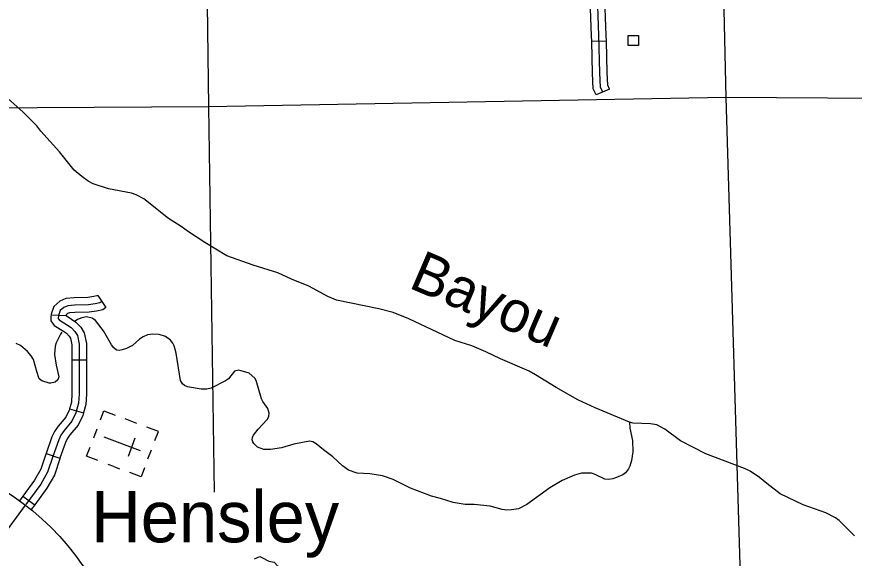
# Model space of a CAD drawing. Extents: x -19 to 366, y -4 to 359.
# Drawn here: x 159.865 to 161.496, y 175.117 to 176.172 of the extents above; entities that cross this region are included whole.
import ezdxf

# ---------------------------------------------------------------- set-up
doc = ezdxf.new("R2010")
doc.units = 0
for name, color, linetype in [('Level 24', 7, 'Continuous'), ('Level 32', 7, 'Continuous'), ('Level 35', 7, 'Continuous'), ('Level 5', 7, 'Continuous'), ('Level 56', 7, 'Continuous'), ('Level 57', 7, 'Continuous'), ('Level 60', 7, 'Continuous'), ('Level 63', 7, 'Continuous')]:
    doc.layers.add(name, color=color, linetype=linetype)

msp = doc.modelspace()

# ---------------------------------------------------------------- linework, layer by layer
at = {"layer": 'Level 32'}
for p, q in [((161.0135, 176.1249), (160.9851, 176.1242)), ((161.0195, 176.0312), (160.9934, 176.0198)), ((160.0227, 175.629), (160.0385, 175.6054)), ((159.9318, 175.5914), (159.9609, 175.5897)), ((159.9722, 175.5038), (160.0006, 175.5038)), ((159.9676, 175.4082), (159.995, 175.4006)), ((159.9222, 175.3213), (159.949, 175.312)), ((159.8769, 175.238), (159.8998, 175.2211))]:
    msp.add_line(p, q, dxfattribs=at)
for points in [[(161.0064, 176.0255), (161.0021, 176.0353), (161.0007, 176.063), (160.999, 176.1355), (160.9953, 176.2327), (160.9939, 176.3752), (160.9935, 176.4325), (160.9937, 176.4921), (160.9921, 176.501), (160.9894, 176.5046), (160.9885, 176.505)], [(160.9851, 176.1242), (160.9848, 176.1351), (160.9814, 176.2239)], [(161.0135, 176.1249), (161.0132, 176.136), (161.0098, 176.225)], [(160.9934, 176.0198), (160.9881, 176.032), (160.9865, 176.0624), (160.9851, 176.1242)], [(161.0195, 176.0312), (161.0162, 176.0387), (161.0149, 176.0635), (161.0135, 176.1249)], [(160.0227, 175.629), (160.0212, 175.628), (160.0151, 175.6267), (160.0034, 175.6249), (159.9769, 175.6243), (159.9608, 175.6231), (159.9488, 175.6181), (159.9369, 175.6078), (159.9318, 175.5925), (159.9315, 175.5866)], [(160.0306, 175.6172), (160.0268, 175.6147), (160.0177, 175.6127), (160.0046, 175.6107), (159.9776, 175.6101), (159.9642, 175.6091), (159.9564, 175.6058), (159.9492, 175.5996), (159.9459, 175.5898), (159.9456, 175.584), (159.9475, 175.5814), (159.9635, 175.5712), (159.9707, 175.5663), (159.9782, 175.5585), (159.9831, 175.551), (159.9864, 175.5344), (159.9864, 175.505), (159.9864, 175.4371), (159.9854, 175.4191), (159.9802, 175.4002), (159.9723, 175.3842), (159.957, 175.3659), (159.9508, 175.3565), (159.9466, 175.348), (159.9352, 175.3153), (159.925, 175.2847), (159.9117, 175.2612), (159.8826, 175.2217)], [(160.0385, 175.6054), (160.0325, 175.6013), (160.0202, 175.5987), (160.0059, 175.5966), (159.9783, 175.5959), (159.9675, 175.5951), (159.9639, 175.5936), (159.9614, 175.5914), (159.9609, 175.5897)], [(159.9315, 175.5866), (159.9311, 175.5796), (159.9377, 175.5708), (159.9557, 175.5594), (159.9615, 175.5554), (159.967, 175.5496), (159.9697, 175.5456), (159.9722, 175.533), (159.9722, 175.505), (159.9722, 175.5038)], [(159.9609, 175.5897), (159.9713, 175.5831), (159.9799, 175.5772), (159.9894, 175.5674), (159.9965, 175.5564), (160.0006, 175.5357), (160.0006, 175.505), (160.0006, 175.5038)], [(159.9722, 175.5038), (159.9722, 175.4375), (159.9713, 175.4214), (159.9676, 175.4082)], [(160.0006, 175.5038), (160.0006, 175.4367), (159.9995, 175.4168), (159.995, 175.4006)], [(159.9676, 175.4082), (159.9668, 175.4053), (159.9603, 175.392), (159.9456, 175.3744), (159.9385, 175.3636), (159.9335, 175.3535), (159.9222, 175.3213)], [(159.995, 175.4006), (159.9935, 175.3952), (159.9843, 175.3764), (159.9684, 175.3575), (159.9631, 175.3494), (159.9597, 175.3424), (159.949, 175.312)], [(159.9222, 175.3213), (159.9217, 175.3199), (159.912, 175.2905), (159.8997, 175.2689), (159.8769, 175.238)], [(159.949, 175.312), (159.9486, 175.3108), (159.9381, 175.2789), (159.9236, 175.2534), (159.8998, 175.2211)], [(159.8769, 175.238), (159.8704, 175.2291)], [(159.766, 174.9222), (159.7699, 175.0085), (159.7738, 175.0497), (159.7791, 175.0673), (159.7973, 175.1012), (159.8268, 175.1459), (159.8818, 175.2206)], [(159.8998, 175.2211), (159.893, 175.2118)]]:
    msp.add_lwpolyline(points, dxfattribs=at)
at = {"layer": 'Level 35'}
for points in [[(160.1607, 175.7789), (160.1126, 175.8173), (160.0977, 175.825), (160.0886, 175.8283), (160.0439, 175.8371), (160.014, 175.8469), (160.0042, 175.852), (159.9916, 175.8611), (159.9767, 175.8735), (159.9481, 175.9088), (159.9121, 175.9492), (159.9038, 175.9595), (159.8776, 175.9865), (159.8351, 176.0237), (159.8158, 176.0433), (159.8073, 176.0539), (159.7916, 176.0802), (159.7787, 176.1044), (159.7525, 176.1417), (159.744, 176.1492), (159.7092, 176.1688), (159.7044, 176.1725)], [(161.4598, 175.1956), (161.4412, 175.2057), (161.3966, 175.221), (161.3521, 175.2426), (161.326, 175.2623), (161.3121, 175.2744), (161.2935, 175.2864), (161.2825, 175.2917), (161.2073, 175.3203), (161.158, 175.3456), (161.1276, 175.3682), (161.1121, 175.3768), (161.0992, 175.3788), (161.0658, 175.3803), (161.0588, 175.3823), (160.9916, 175.4099), (160.9576, 175.4258), (160.9155, 175.4499), (160.8753, 175.4746), (160.8628, 175.4812), (160.8075, 175.5058), (160.7784, 175.5193), (160.7513, 175.5306), (160.718, 175.541), (160.6284, 175.5832), (160.598, 175.5958), (160.57, 175.6027), (160.4877, 175.6196), (160.4707, 175.627), (160.4341, 175.6469), (160.4004, 175.6609), (160.3736, 175.6731), (160.3252, 175.688), (160.2743, 175.7066), (160.2312, 175.732), (160.1992, 175.7531), (160.1854, 175.7632), (160.1607, 175.7789)], [(160.3352, 175.3685), (160.3524, 175.3874), (160.3562, 175.3929), (160.3567, 175.3996), (160.3537, 175.4086), (160.3442, 175.4223), (160.3416, 175.4276), (160.3315, 175.4636), (160.3286, 175.4679), (160.3178, 175.4774), (160.3018, 175.4824), (160.2973, 175.4833), (160.2893, 175.4813), (160.2771, 175.4668), (160.2713, 175.4624), (160.2435, 175.4486), (160.2355, 175.4467), (160.2242, 175.4467), (160.1974, 175.4512), (160.1915, 175.4535), (160.1878, 175.4567), (160.1839, 175.4634), (160.1752, 175.5164), (160.1718, 175.5306), (160.169, 175.536), (160.1644, 175.5416), (160.1544, 175.5488), (160.1426, 175.5528), (160.13, 175.5539), (160.1193, 175.552), (160.1112, 175.5483), (160.1042, 175.5438), (160.0901, 175.5316), (160.079, 175.5259), (160.0701, 175.523), (160.0643, 175.522), (160.0593, 175.5227), (160.0541, 175.5267), (160.0493, 175.5331), (160.034, 175.5603), (160.0185, 175.5805), (160.0118, 175.585), (160.0008, 175.5871), (159.9919, 175.5852), (159.9831, 175.582), (159.9789, 175.5792)], [(159.953, 175.5575), (159.95, 175.5539), (159.9418, 175.5368), (159.9396, 175.5305), (159.9382, 175.514), (159.9416, 175.4932), (159.9467, 175.4705), (159.9449, 175.4646), (159.9397, 175.4603)], [(159.9397, 175.4603), (159.9312, 175.4581), (159.9279, 175.4582), (159.9135, 175.4627), (159.9085, 175.4664), (159.9039, 175.4811), (159.8972, 175.504), (159.8931, 175.5115), (159.8861, 175.5201), (159.8725, 175.5316), (159.8635, 175.5354)], [(161.0588, 175.3823), (161.0594, 175.3705), (161.0643, 175.3463), (161.0653, 175.3242), (161.0624, 175.3072), (161.0591, 175.2963), (161.0567, 175.2914), (161.0506, 175.2835), (161.0454, 175.2792), (161.0332, 175.2741), (161.0258, 175.2716), (161.0179, 175.2704), (161.0105, 175.2712), (160.9916, 175.2801), (160.9845, 175.2825), (160.9648, 175.2827), (160.9512, 175.279), (160.9273, 175.2687), (160.9033, 175.2544), (160.8584, 175.2214), (160.8426, 175.2135), (160.8288, 175.211), (160.8193, 175.2108), (160.8108, 175.212), (160.7874, 175.2182), (160.756, 175.2214), (160.7386, 175.2217), (160.715, 175.2256), (160.6906, 175.2335), (160.6731, 175.2379), (160.6319, 175.2535), (160.5983, 175.2704), (160.5771, 175.2778), (160.5524, 175.2811), (160.5283, 175.283), (160.5112, 175.2887), (160.4996, 175.2969), (160.4808, 175.3145), (160.4623, 175.3284), (160.4481, 175.3401), (160.4418, 175.3438), (160.4355, 175.345), (160.4049, 175.339), (160.3804, 175.3319), (160.3594, 175.3287), (160.346, 175.3288), (160.3339, 175.3335), (160.3268, 175.3406), (160.3247, 175.3438), (160.3237, 175.3476), (160.3242, 175.3521), (160.3263, 175.3567), (160.3352, 175.3685)], [(161.4968, 175.1608), (161.4752, 175.1819), (161.4673, 175.1903), (161.4598, 175.1956)], [(160.3281, 175.1159), (160.3384, 175.1205), (160.3421, 175.1186), (160.3562, 175.1109), (160.3661, 175.109), (160.3727, 175.1019), (160.3795, 175.0908), (160.391, 175.0749), (160.4004, 175.0658), (160.4094, 175.0599), (160.4218, 175.0552), (160.4336, 175.0544), (160.4451, 175.0558), (160.4562, 175.06), (160.4853, 175.0781), (160.4886, 175.0822), (160.4958, 175.0954), (160.4997, 175.0993), (160.5042, 175.1001), (160.5145, 175.0954), (160.5209, 175.0898), (160.5438, 175.0809), (160.5547, 175.076), (160.5574, 175.0717)]]:
    msp.add_lwpolyline(points, dxfattribs=at)
at = {"layer": 'Level 5'}
for points in [[(160.2255, 176.9964), (160.2386, 175.9964)], [(161.2317, 176.6432), (161.2462, 176.0149)], [(161.2462, 176.0149), (160.2386, 175.9964)], [(162.2355, 176.0084), (161.2462, 176.0149)], [(161.2462, 176.0149), (161.2767, 174.9948)], [(160.2386, 175.9964), (159.2366, 175.991)], [(160.2386, 175.9964), (160.2497, 175.246)]]:
    msp.add_lwpolyline(points, dxfattribs=at)
at = {"layer": 'Level 56'}
msp.add_lwpolyline([(161.0561, 176.116), (161.0561, 176.1358), (161.0759, 176.1358), (161.0759, 176.116)], close=True, dxfattribs=at)
at = {"layer": 'Level 57'}
for p, q in [((160.0985, 175.3798), (160.0764, 175.3883)), ((160.021, 175.3687), (160.0143, 175.351)), ((160.1062, 175.3263), (160.0354, 175.3532)), ((160.0952, 175.3507), (160.0817, 175.3151)), ((160.0708, 175.3397), (160.0708, 175.3397)), ((160.0708, 175.3397), (160.0708, 175.3397)), ((160.1205, 175.3106), (160.1272, 175.3283)), ((160.0539, 175.2955), (160.0427, 175.2997)), ((160.0539, 175.2955), (160.0648, 175.2913))]:
    msp.add_line(p, q, dxfattribs=at)
for points in [[(160.0278, 175.3865), (160.0345, 175.4042), (160.0566, 175.3958)], [(160.134, 175.3461), (160.1407, 175.3638), (160.1186, 175.3722)], [(160.023, 175.3073), (160.0008, 175.3157), (160.0076, 175.3334)], [(160.1138, 175.293), (160.107, 175.2753), (160.0849, 175.2837)]]:
    msp.add_lwpolyline(points, dxfattribs=at)
at = {"layer": 'Level 60'}
for points in [[(168.7902, 2.2442), (168.5607, 10.8615), (168.3304, 19.479), (168.0993, 28.0965), (167.8673, 36.7142), (167.6346, 45.3321), (167.4011, 53.95), (167.1668, 62.5681), (166.9316, 71.1863), (166.6957, 79.8047), (166.459, 88.4232), (166.2215, 97.0418), (165.9832, 105.6605), (165.7441, 114.2794), (165.5043, 122.8984), (165.2636, 131.5176), (165.0221, 140.1368), (164.7799, 148.7563), (164.5369, 157.3758), (164.2931, 165.9955), (164.0485, 174.6153), (163.8031, 183.2352), (163.5569, 191.8553), (163.31, 200.4755), (163.0623, 209.0959), (162.8138, 217.7164), (162.5645, 226.337), (162.3145, 234.9577), (162.0637, 243.5786), (161.8121, 252.1997), (161.5597, 260.8208), (161.3066, 269.4421), (161.0527, 278.0636), (160.798, 286.6851), (160.5426, 295.3068), (160.2864, 303.9287), (160.0294, 312.5507), (159.7717, 321.1728), (159.5132, 329.7951), (159.2539, 338.4175), (158.9939, 347.04)], [(161.4532, 2.0533), (161.2336, 10.6702), (161.0133, 19.2873), (160.7922, 27.9044), (160.5704, 36.5217), (160.3478, 45.1392), (160.1245, 53.7568), (159.9003, 62.3745), (159.6754, 70.9923), (159.4498, 79.6103), (159.2234, 88.2284), (158.9962, 96.8466), (158.7683, 105.465), (158.5396, 114.0835), (158.3102, 122.7022), (158.08, 131.321), (157.849, 139.9399), (157.6173, 148.559), (157.3849, 157.1782), (157.1517, 165.7975), (156.9177, 174.417), (156.683, 183.0366), (156.511, 189.3363)], [(0, 172.2839), (7.1335, 172.2883), (14.267, 172.3015), (21.4005, 172.3236), (28.5339, 172.3544), (35.6673, 172.3941), (42.8006, 172.4426), (49.9339, 172.4999), (57.0671, 172.566), (64.2002, 172.6409), (71.3332, 172.7246), (78.4661, 172.8172), (85.5989, 172.9186), (92.7315, 173.0287), (99.8641, 173.1477), (106.9964, 173.2755), (114.1286, 173.4122), (121.2606, 173.5576), (128.3925, 173.7119), (135.5241, 173.8749), (142.6555, 174.0468), (149.7867, 174.2275), (156.9177, 174.417), (164.0485, 174.6153), (171.179, 174.8224), (178.3092, 175.0383), (185.4392, 175.2631), (192.5688, 175.4966), (199.6982, 175.739), (206.8273, 175.9902), (213.9561, 176.2502), (221.0845, 176.5189), (228.2126, 176.7965), (235.3404, 177.083), (242.4677, 177.3782), (249.5948, 177.6822), (256.7214, 177.995), (263.8476, 178.3167), (270.9735, 178.6471), (278.0989, 178.9863), (285.2239, 179.3344), (292.3485, 179.6912), (299.4726, 180.0569), (306.5963, 180.4314), (313.7195, 180.8146), (320.8422, 181.2067), (327.9644, 181.6076), (335.0862, 182.0172), (342.2074, 182.4357)]]:
    msp.add_spline(points, degree=3, dxfattribs=at)
at = {"layer": 'Level 63'}
msp.add_circle((159.5775, 174.822), 0.5015, dxfattribs=at)

# ---------------------------------------------------------------- texts
at = {"layer": 'Level 24'}
msp.add_text('Hensley', height=0.1, dxfattribs=at).set_placement((160.0099, 175.148))
at = {"layer": 'Level 35'}
msp.add_text('Bayou', height=0.08, rotation=336.7871, dxfattribs=at).set_placement((160.626, 175.645))

doc.saveas('drawing.dxf')
